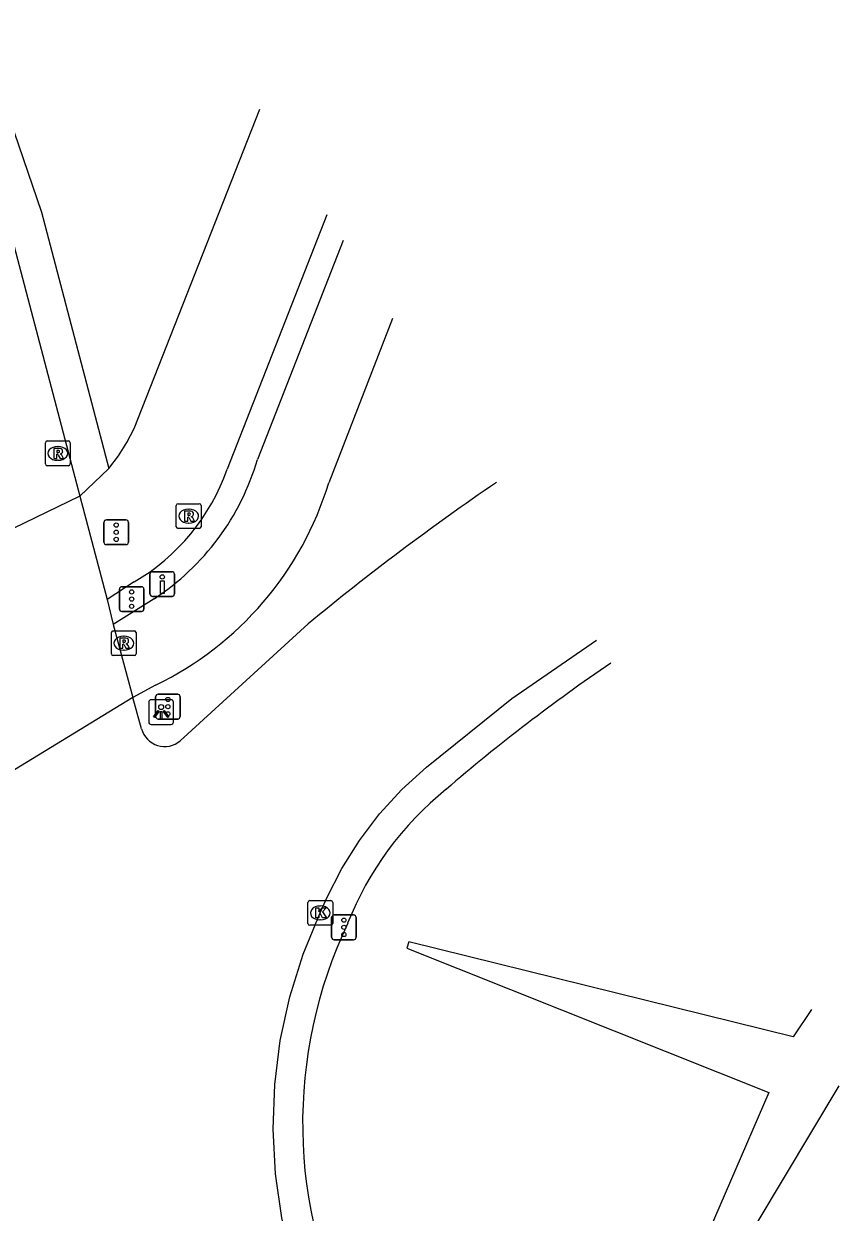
# Model space of a CAD drawing. Extents: x 159280 to 160375, y 384531 to 385872.
# Drawn here: x 160335.41 to 160368.33, y 384768.76 to 384816.74 of the extents above; entities that cross this region are included whole.
import ezdxf

# ---------------------------------------------------------------- set-up
doc = ezdxf.new("R2010")
doc.units = 0
for name, color, linetype in [('IMGEO_Berm_groen', 7, 'Continuous'), ('IMGEO_Drukknoppaal', 7, 'Continuous'), ('IMGEO_Fietspad_open', 7, 'Continuous'), ('IMGEO_Kolk', 7, 'Continuous'), ('IMGEO_Lichtpunt', 7, 'Continuous'), ('IMGEO_Rijbaan_regionaal_gesloten', 7, 'Continuous'), ('IMGEO_Rioolput', 7, 'Continuous'), ('IMGEO_Verkeerseiland_open', 7, 'Continuous'), ('IMGEO_Verkeersregelinstallatiepaal', 7, 'Continuous'), ('IMGEO_Voetpad_open', 7, 'Continuous')]:
    doc.layers.add(name, color=color, linetype=linetype)

msp = doc.modelspace()

# ---------------------------------------------------------------- linework, layer by layer
at = {"layer": 'IMGEO_Berm_groen'}
msp.add_lwpolyline([(160367.212, 384776.944), (160366.476, 384775.835), (160350.96, 384779.667), (160350.876, 384779.412), (160365.497, 384773.592), (160359.305, 384759.276), (160359.535, 384759.178), (160368.333, 384773.858)], dxfattribs=at)
at = {"layer": 'IMGEO_Drukknoppaal'}
for p, q in [((160340.602, 384794.616), (160341.392, 384794.616)), ((160341.392, 384794.616), (160340.602, 384794.616)), ((160340.502, 384793.716), (160340.502, 384794.516)), ((160340.502, 384794.516), (160340.502, 384793.716)), ((160341.492, 384794.516), (160341.492, 384793.716)), ((160341.492, 384793.716), (160341.492, 384794.516)), ((160341.392, 384793.616), (160340.602, 384793.616)), ((160340.602, 384793.616), (160341.392, 384793.616))]:
    msp.add_line(p, q, dxfattribs=at)
msp.add_lwpolyline([(160341.072, 384794.241), (160341.072, 384793.741), (160340.922, 384793.741), (160340.922, 384794.241), (160341.072, 384794.241)], dxfattribs=at)
msp.add_circle((160340.997, 384794.406), 0.085, dxfattribs=at)
for centre, start, end in [((160340.602, 384794.516), 90, 180), ((160340.602, 384794.516), 90, 180), ((160341.392, 384794.516), 0, 90), ((160341.392, 384794.516), 360, 90), ((160340.602, 384793.716), 180, 270), ((160340.602, 384793.716), 180, 270), ((160341.392, 384793.716), 270, 0), ((160341.392, 384793.716), 270, 0)]:
    msp.add_arc(centre, 0.1, start, end, dxfattribs=at)
at = {"layer": 'IMGEO_Fietspad_open'}
for points in [[(160348.302, 384807.985), (160344.84, 384799.15)], [(160350.3, 384804.832), (160347.723, 384798.206)], [(160340.666, 384793.525), (160339.014, 384792.48)], [(160340.731, 384790.036), (160339.813, 384789.54)]]:
    msp.add_lwpolyline(points, dxfattribs=at)
for centre, radius, start, end in [((160335.19, 384801.95), 10.048, 303.0244, 343.8215), ((160334.859, 384802.138), 13.451, 295.8823, 343.0029)]:
    msp.add_arc(centre, radius, start, end, dxfattribs=at)
at = {"layer": 'IMGEO_Kolk'}
for p, q in [((160346.878, 384780.414), (160346.878, 384781.266)), ((160346.953, 384781.34), (160347.805, 384781.34)), ((160347.366, 384781.12), (160347.391, 384781.12)), ((160347.879, 384781.266), (160347.879, 384780.414)), ((160347.805, 384780.34), (160346.953, 384780.34)), ((160347.389, 384780.56), (160347.364, 384780.56))]:
    msp.add_line(p, q, dxfattribs=at)
for points in [[(160346.878, 384780.414), (160346.878, 384781.266)], [(160346.953, 384781.34), (160347.805, 384781.34)], [(160347.879, 384781.266), (160347.879, 384780.414)], [(160347.199, 384781.04), (160347.322, 384781.04), (160347.322, 384780.889), (160347.452, 384781.04), (160347.616, 384781.04), (160347.47, 384780.889), (160347.623, 384780.64), (160347.471, 384780.64), (160347.386, 384780.804), (160347.322, 384780.737), (160347.322, 384780.64), (160347.199, 384780.64), (160347.199, 384781.04)], [(160347.805, 384780.34), (160346.953, 384780.34)]]:
    msp.add_lwpolyline(points, dxfattribs=at)
for centre, start, end in [((160346.955, 384781.264), 91.552, 178.448), ((160346.955, 384781.264), 91.552, 178.448), ((160347.803, 384781.264), 1.552, 88.448), ((160347.803, 384781.264), 1.552, 88.448), ((160346.955, 384780.416), 181.552, 268.448), ((160346.955, 384780.416), 181.552, 268.448), ((160347.803, 384780.416), 271.552, 358.448), ((160347.803, 384780.416), 271.552, 358.448)]:
    msp.add_arc(centre, 0.0765, start, end, dxfattribs=at)
for centre, major_axis, ratio, start_param, end_param in [((160347.365, 384780.84), (-0.387, 0.002), 0.722429, 4.712389, 7.853982), ((160347.39, 384780.84), (-0.39, 0.002), 0.717154, 1.570796, 4.712389)]:
    msp.add_ellipse(centre, major_axis=major_axis, ratio=ratio, start_param=start_param, end_param=end_param, dxfattribs=at)
at = {"layer": 'IMGEO_Lichtpunt'}
for p, q in [((160340.453, 384789.353), (160340.453, 384788.546)), ((160340.453, 384789.353), (160340.453, 384788.546)), ((160341.355, 384789.448), (160340.547, 384789.448)), ((160341.355, 384789.448), (160340.547, 384789.448)), ((160341.449, 384788.546), (160341.449, 384789.353)), ((160341.449, 384788.546), (160341.449, 384789.353)), ((160340.547, 384788.452), (160341.355, 384788.452)), ((160340.547, 384788.452), (160341.355, 384788.452))]:
    msp.add_line(p, q, dxfattribs=at)
for points in [[(160340.827, 384789.017), (160340.866, 384788.989), (160340.678, 384788.727), (160340.64, 384788.754), (160340.827, 384789.017)], [(160340.929, 384788.969), (160340.976, 384788.969), (160340.976, 384788.647), (160340.929, 384788.647), (160340.929, 384788.969)], [(160341.039, 384788.989), (160341.077, 384789.016), (160341.264, 384788.754), (160341.225, 384788.726), (160341.039, 384788.989)]]:
    msp.add_lwpolyline(points, dxfattribs=at)
msp.add_circle((160340.952, 384789.151), 0.0994, dxfattribs=at)
for centre, start, end in [((160340.547, 384789.353), 90, 180), ((160340.547, 384789.353), 90, 180), ((160341.355, 384789.353), 0, 90), ((160341.355, 384789.353), 0, 90), ((160340.547, 384788.546), 180, 270), ((160340.547, 384788.546), 180, 270), ((160341.355, 384788.546), 270, 0), ((160341.355, 384788.546), 270, 360)]:
    msp.add_arc(centre, 0.0946, start, end, dxfattribs=at)
at = {"layer": 'IMGEO_Rijbaan_regionaal_gesloten'}
for points in [[(160320.673, 384836.753), (160321.986, 384834.833), (160324.467, 384830.847), (160324.689, 384830.473), (160324.909, 384830.098), (160330.534, 384820.003), (160332.283, 384815.903), (160334.742, 384808.772), (160337.664, 384797.668)], [(160337.664, 384797.668), (160334.53, 384796.147)], [(160337.664, 384797.668), (160338.772, 384793.495)], [(160338.772, 384793.495), (160339.014, 384792.48)], [(160339.014, 384792.48), (160339.813, 384789.54)], [(160346.893, 384792.513), (160341.725, 384787.788)], [(160347.835, 384762.831), (160347.539, 384763.41), (160346.818, 384765.062), (160346.247, 384766.771), (160345.831, 384768.524), (160345.574, 384770.308), (160345.476, 384772.107), (160345.54, 384773.908), (160345.765, 384775.696), (160346.148, 384777.456), (160346.687, 384779.176), (160347.378, 384780.84), (160347.637, 384781.444), (160348.247, 384782.636), (160348.96, 384783.77), (160349.771, 384784.834), (160350.675, 384785.823), (160351.663, 384786.726), (160355.107, 384789.497), (160358.526, 384791.855)], [(160339.813, 384789.54), (160328.122, 384782.407)], [(160340.161, 384788.275), (160339.813, 384789.54)]]:
    msp.add_lwpolyline(points, dxfattribs=at)
for centre, radius, start, end in [((160412.221, 384713.452), 102.559, 124.25617, 129.56698), ((160341.097, 384788.527), 0.969, 195.0394, 310.3694)]:
    msp.add_arc(centre, radius, start, end, dxfattribs=at)
at = {"layer": 'IMGEO_Rioolput'}
for p, q in [((160336.28, 384798.967), (160336.28, 384799.819)), ((160336.355, 384799.893), (160337.207, 384799.893)), ((160337.281, 384799.819), (160337.281, 384798.967)), ((160336.768, 384799.673), (160336.793, 384799.673)), ((160337.207, 384798.893), (160336.355, 384798.893)), ((160336.791, 384799.113), (160336.766, 384799.113)), ((160341.565, 384796.434), (160341.565, 384797.286)), ((160341.64, 384797.36), (160342.492, 384797.36)), ((160342.053, 384797.14), (160342.078, 384797.14)), ((160342.566, 384797.286), (160342.566, 384796.434)), ((160342.076, 384796.58), (160342.051, 384796.58)), ((160342.492, 384796.36), (160341.64, 384796.36)), ((160338.943, 384791.304), (160338.943, 384792.156)), ((160339.018, 384792.23), (160339.87, 384792.23)), ((160339.944, 384792.156), (160339.944, 384791.304)), ((160339.431, 384792.01), (160339.456, 384792.01)), ((160339.87, 384791.23), (160339.018, 384791.23)), ((160339.454, 384791.45), (160339.429, 384791.45))]:
    msp.add_line(p, q, dxfattribs=at)
for points in [[(160336.28, 384798.967), (160336.28, 384799.819)], [(160336.355, 384799.893), (160337.207, 384799.893)], [(160337.281, 384799.819), (160337.281, 384798.967)], [(160336.869, 384799.591), (160336.617, 384799.593), (160336.617, 384799.193)], [(160336.617, 384799.193), (160336.741, 384799.193), (160336.741, 384799.355), (160336.752, 384799.355)], [(160336.795, 384799.512), (160336.741, 384799.512), (160336.741, 384799.431)], [(160336.741, 384799.431), (160336.793, 384799.431)], [(160336.799, 384799.326), (160336.87, 384799.193), (160337.01, 384799.193), (160336.945, 384799.319)], [(160337.207, 384798.893), (160336.355, 384798.893)], [(160341.565, 384796.434), (160341.565, 384797.286)], [(160341.64, 384797.36), (160342.492, 384797.36)], [(160342.154, 384797.058), (160341.902, 384797.06), (160341.902, 384796.66)], [(160342.08, 384796.979), (160342.026, 384796.979), (160342.026, 384796.898)], [(160342.566, 384797.286), (160342.566, 384796.434)], [(160341.902, 384796.66), (160342.026, 384796.66), (160342.026, 384796.822), (160342.037, 384796.822)], [(160342.026, 384796.898), (160342.078, 384796.898)], [(160342.084, 384796.793), (160342.155, 384796.66), (160342.295, 384796.66), (160342.23, 384796.786)], [(160342.492, 384796.36), (160341.64, 384796.36)], [(160338.943, 384791.304), (160338.943, 384792.156)], [(160339.018, 384792.23), (160339.87, 384792.23)], [(160339.944, 384792.156), (160339.944, 384791.304)], [(160339.532, 384791.928), (160339.28, 384791.93), (160339.28, 384791.53)], [(160339.28, 384791.53), (160339.404, 384791.53), (160339.404, 384791.692), (160339.415, 384791.692)], [(160339.458, 384791.849), (160339.404, 384791.849), (160339.404, 384791.768)], [(160339.404, 384791.768), (160339.456, 384791.768)], [(160339.462, 384791.663), (160339.533, 384791.53), (160339.673, 384791.53), (160339.608, 384791.656)], [(160339.87, 384791.23), (160339.018, 384791.23)]]:
    msp.add_lwpolyline(points, dxfattribs=at)
for centre, radius, start, end in [((160336.357, 384799.817), 0.0765, 91.552, 178.448), ((160336.357, 384799.817), 0.0765, 91.552, 178.448), ((160337.205, 384799.817), 0.0765, 1.552, 88.448), ((160337.205, 384799.817), 0.0765, 1.552, 88.448), ((160336.751, 384799.302), 0.0533, 26.0293, 88.6989), ((160336.777, 384799.62), 0.19, 274.7715, 282.9687), ((160336.801, 384799.416), 0.0964, 77.0061, 93.1865), ((160336.815, 384799.473), 0.0378, 276.6634, 79.6772), ((160336.868, 384799.481), 0.109, 350.3612, 89.416), ((160336.866, 384799.481), 0.112, 277.5842, 350.9817), ((160336.85, 384799.266), 0.108, 29.5134, 73.7905), ((160336.357, 384798.969), 0.0765, 181.552, 268.448), ((160336.357, 384798.969), 0.0765, 181.552, 268.448), ((160337.205, 384798.969), 0.0765, 271.552, 358.448), ((160337.205, 384798.969), 0.0765, 271.552, 358.448), ((160341.642, 384797.284), 0.0765, 91.552, 178.448), ((160341.642, 384797.284), 0.0765, 91.552, 178.448), ((160342.086, 384796.883), 0.0964, 77.0061, 93.1865), ((160342.1, 384796.94), 0.0378, 276.6634, 79.6772), ((160342.153, 384796.948), 0.109, 350.3612, 89.416), ((160342.151, 384796.948), 0.112, 277.5842, 350.9817), ((160342.49, 384797.284), 0.0765, 1.552, 88.448), ((160342.49, 384797.284), 0.0765, 1.552, 88.448), ((160342.036, 384796.769), 0.0533, 26.0293, 88.6989), ((160342.062, 384797.087), 0.19, 274.7715, 282.9687), ((160342.135, 384796.733), 0.108, 29.5134, 73.7905), ((160341.642, 384796.436), 0.0765, 181.552, 268.448), ((160341.642, 384796.436), 0.0765, 181.552, 268.448), ((160342.49, 384796.436), 0.0765, 271.552, 358.448), ((160342.49, 384796.436), 0.0765, 271.552, 358.448), ((160339.02, 384792.154), 0.0765, 91.552, 178.448), ((160339.02, 384792.154), 0.0765, 91.552, 178.448), ((160339.868, 384792.154), 0.0765, 1.552, 88.448), ((160339.868, 384792.154), 0.0765, 1.552, 88.448), ((160339.414, 384791.639), 0.0533, 26.0293, 88.6989), ((160339.44, 384791.957), 0.19, 274.7715, 282.9687), ((160339.464, 384791.753), 0.0964, 77.0061, 93.1865), ((160339.478, 384791.81), 0.0378, 276.6634, 79.6772), ((160339.531, 384791.818), 0.109, 350.3612, 89.416), ((160339.529, 384791.818), 0.112, 277.5842, 350.9817), ((160339.513, 384791.603), 0.108, 29.5134, 73.7905), ((160339.02, 384791.306), 0.0765, 181.552, 268.448), ((160339.02, 384791.306), 0.0765, 181.552, 268.448), ((160339.868, 384791.306), 0.0765, 271.552, 358.448), ((160339.868, 384791.306), 0.0765, 271.552, 358.448)]:
    msp.add_arc(centre, radius, start, end, dxfattribs=at)
for centre, major_axis, ratio, start_param, end_param in [((160336.767, 384799.393), (-0.387, 0.002), 0.722429, 4.712389, 7.853982), ((160336.792, 384799.393), (-0.39, 0.002), 0.717154, 1.570796, 4.712389), ((160342.052, 384796.86), (-0.387, 0.002), 0.722429, 4.712389, 7.853982), ((160342.077, 384796.86), (-0.39, 0.002), 0.717154, 1.570796, 4.712389), ((160339.43, 384791.73), (-0.387, 0.002), 0.722429, 4.712389, 7.853982), ((160339.455, 384791.73), (-0.39, 0.002), 0.717154, 1.570796, 4.712389)]:
    msp.add_ellipse(centre, major_axis=major_axis, ratio=ratio, start_param=start_param, end_param=end_param, dxfattribs=at)
at = {"layer": 'IMGEO_Verkeerseiland_open'}
msp.add_lwpolyline([(160321.664, 384837.872), (160326.077, 384831.015), (160327.003, 384829.512), (160331.807, 384820.577), (160333.709, 384816.149), (160336.127, 384809.135), (160338.841, 384798.782)], dxfattribs=at)
for centre, radius, start, end in [((160400.563, 384729.927), 73.75, 124.19586, 130.71182), ((160360.766, 384775.56), 13.209, 128.9682, 158.4085), ((160365.55, 384772.334), 18.885, 154.6438, 207.1532)]:
    msp.add_arc(centre, radius, start, end, dxfattribs=at)
at = {"layer": 'IMGEO_Verkeersregelinstallatiepaal'}
for p, q in [((160338.642, 384795.809), (160338.642, 384796.609)), ((160338.642, 384796.609), (160338.642, 384795.809)), ((160338.742, 384796.709), (160339.532, 384796.709)), ((160339.532, 384796.709), (160338.742, 384796.709)), ((160339.632, 384796.609), (160339.632, 384795.809)), ((160339.632, 384795.809), (160339.632, 384796.609)), ((160339.532, 384795.709), (160338.742, 384795.709)), ((160338.742, 384795.709), (160339.532, 384795.709)), ((160339.265, 384793.11), (160339.265, 384793.91)), ((160339.265, 384793.91), (160339.265, 384793.11)), ((160339.365, 384794.01), (160340.155, 384794.01)), ((160340.155, 384794.01), (160339.365, 384794.01)), ((160340.255, 384793.91), (160340.255, 384793.11)), ((160340.255, 384793.11), (160340.255, 384793.91)), ((160340.155, 384793.01), (160339.365, 384793.01)), ((160339.365, 384793.01), (160340.155, 384793.01)), ((160340.73, 384788.768), (160340.73, 384789.568)), ((160340.73, 384789.568), (160340.73, 384788.768)), ((160340.83, 384789.668), (160341.62, 384789.668)), ((160341.62, 384789.668), (160340.83, 384789.668)), ((160341.72, 384789.568), (160341.72, 384788.768)), ((160341.72, 384788.768), (160341.72, 384789.568)), ((160341.62, 384788.668), (160340.83, 384788.668)), ((160340.83, 384788.668), (160341.62, 384788.668)), ((160347.836, 384779.858), (160347.836, 384780.658)), ((160347.836, 384780.658), (160347.836, 384779.858)), ((160347.936, 384780.758), (160348.726, 384780.758)), ((160348.726, 384780.758), (160347.936, 384780.758)), ((160348.826, 384780.658), (160348.826, 384779.858)), ((160348.826, 384779.858), (160348.826, 384780.658)), ((160348.726, 384779.758), (160347.936, 384779.758)), ((160347.936, 384779.758), (160348.726, 384779.758))]:
    msp.add_line(p, q, dxfattribs=at)
for centre in [(160339.137, 384796.499), (160339.137, 384796.209), (160339.137, 384795.919), (160339.76, 384793.8), (160339.76, 384793.51), (160339.76, 384793.22), (160341.225, 384789.458), (160341.225, 384789.168), (160341.225, 384788.878), (160348.331, 384780.548), (160348.331, 384780.258), (160348.331, 384779.968)]:
    msp.add_circle(centre, 0.085, dxfattribs=at)
for centre, start, end in [((160338.742, 384796.609), 90, 180), ((160338.742, 384796.609), 90, 180), ((160339.532, 384796.609), 0, 90), ((160339.532, 384796.609), 360, 90), ((160338.742, 384795.809), 180, 270), ((160338.742, 384795.809), 180, 270), ((160339.532, 384795.809), 270, 0), ((160339.532, 384795.809), 270, 0), ((160339.365, 384793.91), 90, 180), ((160339.365, 384793.91), 90, 180), ((160340.155, 384793.91), 0, 90), ((160340.155, 384793.91), 360, 90), ((160339.365, 384793.11), 180, 270), ((160339.365, 384793.11), 180, 270), ((160340.155, 384793.11), 270, 0), ((160340.155, 384793.11), 270, 0), ((160340.83, 384789.568), 90, 180), ((160340.83, 384789.568), 90, 180), ((160341.62, 384789.568), 0, 90), ((160341.62, 384789.568), 360, 90), ((160340.83, 384788.768), 180, 270), ((160340.83, 384788.768), 180, 270), ((160341.62, 384788.768), 270, 0), ((160341.62, 384788.768), 270, 0), ((160347.936, 384780.658), 90, 180), ((160347.936, 384780.658), 90, 180), ((160348.726, 384780.658), 0, 90), ((160348.726, 384780.658), 360, 90), ((160347.936, 384779.858), 180, 270), ((160347.936, 384779.858), 180, 270), ((160348.726, 384779.858), 270, 0), ((160348.726, 384779.858), 270, 0)]:
    msp.add_arc(centre, 0.1, start, end, dxfattribs=at)
at = {"layer": 'IMGEO_Voetpad_open'}
for points in [[(160338.841, 384798.782), (160339.23, 384799.289), (160339.572, 384799.83), (160339.865, 384800.398), (160344.939, 384813.291)], [(160347.647, 384809.019), (160343.619, 384798.752)], [(160338.841, 384798.782), (160337.664, 384797.668)], [(160339.866, 384794.205), (160338.772, 384793.495)]]:
    msp.add_lwpolyline(points, dxfattribs=at)
msp.add_arc((160335.561, 384801.581), 8.54, 300.2723, 340.6566, dxfattribs=at)

doc.saveas('drawing.dxf')
